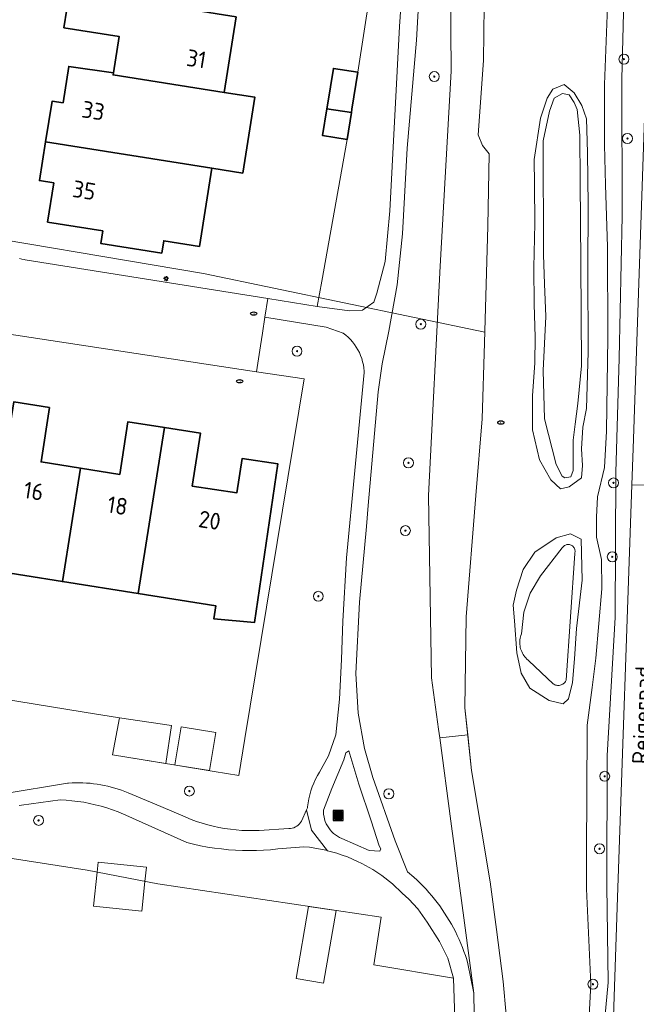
# Model space of a CAD drawing. Header units: metres. Extents: x 152610 to 160096, y 456114 to 462495.
# Tile 577 of 656: x 158615 to 158665, y 460566 to 460645. Entities that reach past the tile are written whole.
import ezdxf
from ezdxf.enums import TextEntityAlignment as Align

# ---------------------------------------------------------------- set-up
doc = ezdxf.new("R2010")
doc.units = ezdxf.units.M
doc.header["$LTSCALE"] = 0.5
doc.layers.get('0').update_dxf_attribs({"linetype": 'CONTINUOUS'})
for name, color, linetype, lineweight in [('B-PV-GK-BESCHOEIING-G', 251, 'GK-BESCHOEIING-SO', 18), ('B-PV-GR-BEPLANTING_CULTUUR_BOSPLANTSOEN-GV', 251, 'CONTINUOUS', 18), ('B-PV-GR-BOOM-S', 251, 'CONTINUOUS', 25), ('B-PV-GW-TALUD_KRUIN-G', 251, 'CONTINUOUS', 18), ('B-PV-IE-MEUBILAIR-S', 251, 'CONTINUOUS', 25), ('B-PV-IE-MEUBILAIR_WEGMEUBILAIR_AFVALBAK-S', 251, 'CONTINUOUS', 25), ('B-PV-KW-KUNSTWERK_DUIKER-G', 251, 'CONTINUOUS', 18), ('B-PV-OG-BEBOUWING-GV', 6, 'CONTINUOUS', 35), ('B-PV-OG-BEBOUWING-T18', 1, 'CONTINUOUS', 18), ('B-PV-OG-BEBOUWING_SCHUUR-GV', 251, 'CONTINUOUS', 18), ('B-PV-OG-TERREIN_BEGROEID-GV', 251, 'CONTINUOUS', 18), ('B-PV-OG-TERREIN_OEVER-GV', 251, 'CONTINUOUS', 18), ('B-PV-OG-TOPOGRAFIE-T18', 1, 'CONTINUOUS', 18), ('B-PV-OG-WATER_SLOOT-GV', 251, 'CONTINUOUS', 18), ('B-PV-VH-HALFVERHARDING_GRAVEL-GV', 251, 'CONTINUOUS', 18), ('B-PV-VH-OPENVERHARDING_BETONSTRAATSTEEN-GV', 251, 'CONTINUOUS', 18), ('B-PV-VH-OPENVERHARDING_STRAATBAKSTEEN-GV', 251, 'CONTINUOUS', 18)]:
    doc.layers.add(name, color=color, linetype=linetype, lineweight=lineweight)
doc.styles.add('NLCS-ISO', font='NLCS-ISO.ttf')
doc.styles.add('NLCS-ISO-M750-T18', font='NLCS-ISO.ttf', dxfattribs={"height": 1.35})
doc.linetypes.add('GK-BESCHOEIING-SO', pattern='A,18,-3,[1,NLCS.SHX,S=0.6,R=0,X=0,Y=0],-3', length=24)

# ---------------------------------------------------------------- blocks, each defined once
blk = doc.blocks.new('SIE-WEG_AFVALBAK-SO')
h = blk.add_hatch(color=256)
h.dxf.hatch_style = 1
h.paths.add_polyline_path([(-1.5, -1.5), (1.5, -1.5), (1.5, 1.5), (-1.5, 1.5)])
for points in [[(-2, -2), (2, -2), (2, 2), (-2, 2)], [(-1.5, -1.5), (1.5, -1.5), (1.5, 1.5), (-1.5, 1.5)]]:
    blk.add_lwpolyline(points, close=True)
blk = doc.blocks.new('SIE-MEUBILAIR_PAAL_LICHTMAST-SO')
for points in [[(-0.62, 0), (-1, 0)], [(-0.71, 0.71), (-0.44, 0.44)], [(0, 1), (0, 0.62)], [(0.44, 0.44), (0.71, 0.71)], [(1, 0), (0.62, 0)], [(-0.71, -0.71), (-0.44, -0.44)], [(0, -0.62), (0, -1)], [(0.44, -0.44), (0.71, -0.71)]]:
    blk.add_lwpolyline(points)
blk.add_circle((0, 0), 0.5)
blk = doc.blocks.new('SIE-MEUBILAIR_PUT_RIOOLPUT-SO')
blk.add_ellipse((0, 0), major_axis=(1.25, 0), ratio=0.54)
at = {"style": 'NLCS-ISO'}
blk.add_text('ri', height=0.75, dxfattribs=at).set_placement((-0.04, 0.07), align=Align.MIDDLE_CENTER)
blk = doc.blocks.new('SGR-BOOM_GBKN-SO')
at = {"linetype": 'ByBlock', "lineweight": 18}
h = blk.add_hatch(color=0, dxfattribs=at)
h.dxf.hatch_style = 1
edge = h.paths.add_edge_path()
edge.add_arc((0, 0), 0.25, 0, 360)
at = {"color": 0, "linetype": 'ByBlock', "lineweight": 18}
for radius in [2, 0.25]:
    blk.add_circle((0, 0), radius, dxfattribs=at)
at = {"color": 0, "linetype": 'ByBlock', "lineweight": 18, "style": 'NLCS-ISO'}
blk.add_attdef('SOORT', (2.5, 0), '', height=1.5, dxfattribs=at)

msp = doc.modelspace()

# ---------------------------------------------------------------- linework, layer by layer
at = {"layer": 'B-PV-GK-BESCHOEIING-G', "flags": 128}
msp.add_lwpolyline([(158660.574, 460840.433), (158660.688, 460840.182), (158661.267, 460838.898), (158661.944, 460837.217), (158662.182, 460836.328), (158662.542, 460834.404), (158662.754, 460832.895), (158662.605, 460830.251), (158662.226, 460827.161), (158661.902, 460821.35), (158661.084, 460817.154), (158660.575, 460814.837), (158658.972, 460812.504), (158658.553, 460809.796), (158657.206, 460802.376), (158656.45, 460792.575), (158656.026, 460785.699), (158656.193, 460780.298), (158656.735, 460773.796), (158657.079, 460771.164), (158657.258, 460767.061), (158656.817, 460759.74), (158656.571, 460752.129), (158656.245, 460744.944), (158655.846, 460740.353), (158655.364, 460736.788), (158654.55, 460730.316), (158654.672, 460725.96), (158655.204, 460720.988), (158655.936, 460711.756), (158655.714, 460703.43), (158655.764, 460698.105), (158655.439, 460694.096), (158654.616, 460689.27), (158653.261, 460682.505), (158652.773, 460676.616), (158652.639, 460666.489), (158652.619, 460659.887), (158652.445, 460653.283), (158652.484, 460646.584), (158652.413, 460642.189), (158652.003, 460636.223), (158652.356, 460635.354), (158652.883, 460634.699), (158652.762, 460628.89), (158652.507, 460619.517), (158652.33, 460613.437), (158651.804, 460607.276), (158651.029, 460597.552), (158650.936, 460590.233), (158651.469, 460585.202), (158652.954, 460576.285), (158653.46, 460572.455), (158654.008, 460568.276), (158654.484, 460562.935), (158654.649, 460557.902), (158654.699, 460552.674), (158654.796, 460546.15), (158654.797, 460542.568), (158653.954, 460527.829), (158653.969, 460525.235), (158653.924, 460522.989), (158653.627, 460520.818), (158650.948, 460508.837), (158650.147, 460503.547), (158650.094, 460499.999), (158649.419, 460472.464), (158649.406, 460472.287), (158649.401, 460472.11), (158649.405, 460471.933), (158649.416, 460471.756), (158649.435, 460471.58), (158649.462, 460471.405), (158649.497, 460471.232), (158649.54, 460471.06), (158649.59, 460470.89), (158649.648, 460470.723), (158649.714, 460470.558), (158649.787, 460470.397), (158649.867, 460470.239), (158649.954, 460470.085), (158650.048, 460469.934), (158650.149, 460469.789), (158650.256, 460469.648), (158650.37, 460469.512), (158650.489, 460469.381), (158650.497, 460469.373), (158655.497, 460461.905), (158655.589, 460461.759), (158655.688, 460461.618), (158655.793, 460461.481), (158655.905, 460461.349), (158656.022, 460461.223), (158656.146, 460461.102), (158656.274, 460460.987), (158656.408, 460460.878), (158656.547, 460460.776), (158656.69, 460460.68), (158656.838, 460460.59), (158656.99, 460460.508), (158657.145, 460460.433), (158657.304, 460460.365), (158657.465, 460460.304), (158657.63, 460460.252), (158657.796, 460460.206), (158657.965, 460460.169), (158658.135, 460460.139), (158660.313, 460459.975), (158660.443, 460459.953), (158660.575, 460459.939), (158660.707, 460459.932), (158660.839, 460459.934), (158660.971, 460459.944), (158661.101, 460459.962), (158661.231, 460459.987), (158661.359, 460460.021), (158661.484, 460460.062), (158661.607, 460460.11), (158661.727, 460460.166), (158661.843, 460460.229), (158661.955, 460460.299), (158662.063, 460460.376), (158662.166, 460460.459), (158662.263, 460460.548), (158662.355, 460460.643), (158662.441, 460460.743), (158662.521, 460460.848), (158662.595, 460460.958), (158662.637, 460461.029), (158662.999, 460463.069), (158663.018, 460463.25), (158663.029, 460463.432), (158663.032, 460463.613), (158663.027, 460463.795), (158663.014, 460463.977), (158662.993, 460464.157), (158662.964, 460464.337), (158662.927, 460464.515), (158662.883, 460464.692), (158662.831, 460464.866), (158662.771, 460465.038), (158662.703, 460465.207), (158662.629, 460465.373), (158662.547, 460465.535), (158662.458, 460465.694), (158662.454, 460465.7), (158660.53, 460467.699), (158660.45, 460467.764), (158660.331, 460467.869), (158660.217, 460467.98), (158660.11, 460468.096), (158660.008, 460468.218), (158659.912, 460468.345), (158659.823, 460468.476), (158659.741, 460468.612), (158659.666, 460468.751), (158659.598, 460468.895), (158659.537, 460469.041), (158659.483, 460469.191), (158659.438, 460469.342), (158659.4, 460469.496), (158659.369, 460469.652), (158659.347, 460469.809), (158659.332, 460469.967), (158659.326, 460470.126), (158659.328, 460470.284), (158659.337, 460470.443), (158659.355, 460470.6), (158659.38, 460470.757), (158660.159, 460480.059), (158660.465, 460485.726), (158660.52, 460491.4), (158659.972, 460499.999), (158659.78, 460500.68), (158659.241, 460503.669), (158658.477, 460506.528), (158658.164, 460509.867), (158658.263, 460512.83), (158658.588, 460516.801), (158658.65, 460519.531), (158658.575, 460522.28), (158658.269, 460524.989), (158658.221, 460526.615), (158658.441, 460528.765), (158658.518, 460532.019), (158658.571, 460532.948), (158659.061, 460535.197), (158658.856, 460537.248), (158658.232, 460538.67)], dxfattribs=at)
at = {"layer": 'B-PV-GR-BEPLANTING_CULTUUR_BOSPLANTSOEN-GV', "flags": 128}
for points in [[(158664.87, 460709.87), (158664.238, 460695.568), (158663.927, 460684.075), (158663.338, 460668.97), (158663.741, 460661.402), (158663.865, 460653.483), (158663.542, 460640.712), (158663.568, 460629.686), (158663.325, 460618.31), (158663.06, 460609.121), (158663.002, 460597.494), (158662.36, 460586.406), (158662.334, 460575.96), (158662.447, 460568.187), (158661.527, 460558.462)], [(158646.085, 460665.503), (158642.319, 460641.239), (158641.859, 460638.273), (158641.817, 460638.009), (158641.47, 460635.845), (158639.442, 460624.485), (158639.079, 460622.453), (158641.651, 460622.094), (158642.701, 460622.152), (158643.622, 460622.801), (158643.859, 460623.526), (158644.527, 460626.063), (158644.905, 460630.125), (158645.683, 460644.902), (158646.646, 460658.857)], [(158662.359, 460550.362), (158663.198, 460575.012), (158664.344, 460608.14), (158664.444, 460611.042), (158665.786, 460650.076)], [(158613.863, 460583.334), (158619.014, 460584.194), (158619.102, 460584.201), (158619.389, 460584.217), (158619.678, 460584.226), (158619.966, 460584.227), (158620.254, 460584.219), (158620.542, 460584.204), (158620.829, 460584.18), (158621.115, 460584.149), (158621.401, 460584.11), (158621.685, 460584.063), (158621.968, 460584.008), (158622.249, 460583.945), (158622.529, 460583.874), (158622.806, 460583.796), (158623.081, 460583.71), (158623.354, 460583.616), (158623.624, 460583.515), (158623.891, 460583.406), (158626.015, 460582.539), (158628.093, 460581.646), (158628.517, 460581.457), (158628.948, 460581.283), (158629.385, 460581.123), (158629.827, 460580.979), (158630.274, 460580.85), (158630.725, 460580.736), (158631.179, 460580.638), (158631.637, 460580.555), (158632.097, 460580.489), (158632.56, 460580.438), (158633.023, 460580.403), (158633.488, 460580.384), (158633.953, 460580.381), (158634.418, 460580.394), (158636.78, 460580.544), (158636.919, 460580.553), (158637.055, 460580.578), (158637.188, 460580.619), (158637.315, 460580.675), (158637.435, 460580.745), (158637.546, 460580.828), (158637.647, 460580.923), (158637.736, 460581.03), (158637.812, 460581.146), (158638.206, 460582.055), (158638.279, 460582.224), (158638.286, 460582.284), (158638.332, 460582.612), (158638.394, 460582.937), (158638.471, 460583.259), (158638.564, 460583.577), (158638.672, 460583.891), (158638.796, 460584.198), (158638.934, 460584.499), (158639.086, 460584.794), (158639.252, 460585.08), (158639.976, 460586.375), (158640.569, 460588.057), (158640.853, 460590.941), (158641.028, 460594.104), (158641.139, 460597.203), (158641.41, 460602.282), (158642.101, 460609.277), (158642.851, 460617.134), (158642.844, 460617.254), (158642.818, 460617.51), (158642.776, 460617.764), (158642.719, 460618.014), (158642.646, 460618.261), (158642.557, 460618.503), (158642.454, 460618.739), (158642.337, 460618.968), (158642.205, 460619.189), (158642.06, 460619.401), (158641.902, 460619.604), (158641.732, 460619.797), (158641.55, 460619.979), (158641.357, 460620.15), (158641.154, 460620.308), (158639.782, 460620.783), (158634.865, 460621.601), (158634.665, 460620.303), (158634.508, 460619.278), (158634.192, 460617.213), (158638.015, 460616.633), (158633.265, 460587.77), (158632.778, 460584.812), (158630.804, 460585.135), (158627.71, 460585.642), (158622.636, 460586.473), (158623.186, 460589.423), (158620.353, 460589.887), (158610.997, 460591.421)], [(158613.352, 460578.329), (158620.591, 460577.215), (158626.27, 460576.102), (158644.2, 460573.429), (158643.615, 460569.599), (158650.019, 460568.541), (158649.573, 460570.15), (158648.882, 460571.473), (158647.908, 460573.035), (158647.158, 460574.096), (158646.43, 460574.875), (158645.904, 460575.375), (158645.105, 460576.119), (158644.253, 460576.792), (158643.547, 460577.27), (158642.644, 460577.751), (158642.306, 460577.913), (158641.905, 460578.095), (158641.489, 460578.267), (158641.067, 460578.424), (158640.64, 460578.566), (158640.208, 460578.693), (158639.901, 460578.771), (158639.772, 460578.804), (158639.332, 460578.9), (158638.889, 460578.98), (158638.444, 460579.044), (158637.996, 460579.092), (158636.255, 460578.953), (158635.895, 460578.909), (158635.331, 460578.853), (158634.766, 460578.813), (158634.201, 460578.789), (158633.635, 460578.781), (158633.069, 460578.788), (158632.503, 460578.812), (158631.938, 460578.852), (158631.375, 460578.908), (158630.813, 460578.98), (158630.254, 460579.067), (158629.697, 460579.171), (158629.143, 460579.29), (158628.593, 460579.424), (158624.236, 460581.378), (158623.949, 460581.516), (158623.513, 460581.712), (158623.072, 460581.892), (158622.624, 460582.057), (158622.171, 460582.208), (158621.713, 460582.343), (158621.251, 460582.462), (158620.786, 460582.566), (158620.317, 460582.655), (158619.845, 460582.727), (158619.371, 460582.784), (158618.896, 460582.825), (158618.419, 460582.85), (158615.315, 460582.436), (158615.127, 460582.391)]]:
    msp.add_lwpolyline(points, dxfattribs=at)
for points in [[(158659.314, 460639.441), (158658.771, 460639.545), (158658.096, 460639.173), (158657.725, 460638.125), (158657.206, 460635.741), (158657.231, 460626.583), (158657.322, 460624.26), (158657.434, 460621.647), (158657.217, 460617.318), (158657.317, 460613.427), (158658.268, 460609.754), (158658.748, 460608.837), (158658.962, 460608.703), (158659.426, 460608.773), (158659.626, 460609.278), (158659.622, 460610.091), (158659.631, 460611.708), (158659.788, 460613.006), (158659.992, 460614.653), (158660.284, 460617.675), (158660.245, 460625.942), (158660.178, 460632.505), (158660.156, 460636.203), (158659.941, 460638.254), (158659.715, 460638.824)], [(158659.324, 460603.332), (158659.258, 460603.339), (158659.192, 460603.339), (158659.126, 460603.331), (158659.061, 460603.315), (158658.999, 460603.292), (158658.94, 460603.261), (158658.885, 460603.223), (158658.836, 460603.179), (158658.791, 460603.13), (158658.754, 460603.076), (158657.006, 460600.822), (158656.175, 460599.443), (158655.66, 460597.917), (158655.463, 460596.165), (158655.422, 460596.051), (158655.389, 460595.933), (158655.364, 460595.815), (158655.346, 460595.694), (158655.336, 460595.573), (158655.335, 460595.452), (158655.341, 460595.33), (158655.356, 460595.209), (158655.378, 460595.09), (158655.408, 460594.972), (158655.446, 460594.856), (158655.491, 460594.744), (158655.543, 460594.634), (158655.603, 460594.528), (158655.67, 460594.426), (158655.743, 460594.329), (158655.822, 460594.237), (158655.907, 460594.15), (158655.998, 460594.069), (158656.066, 460594.015), (158658.02, 460592.167), (158658.082, 460592.126), (158658.149, 460592.093), (158658.218, 460592.067), (158658.29, 460592.048), (158658.364, 460592.037), (158658.438, 460592.034), (158658.512, 460592.039), (158658.585, 460592.052), (158658.657, 460592.073), (158658.726, 460592.101), (158658.791, 460592.137), (158658.852, 460592.179), (158658.908, 460592.228), (158658.959, 460592.282), (158659.003, 460592.342), (158659.041, 460592.406), (158659.07, 460592.469), (158659.755, 460602.628), (158659.77, 460602.693), (158659.778, 460602.759), (158659.777, 460602.825), (158659.769, 460602.891), (158659.752, 460602.956), (158659.728, 460603.018), (158659.697, 460603.076), (158659.659, 460603.131), (158659.615, 460603.18), (158659.565, 460603.224), (158659.51, 460603.262), (158659.451, 460603.292), (158659.389, 460603.316)]]:
    msp.add_lwpolyline(points, close=True, dxfattribs=at)
at = {"layer": 'B-PV-GW-TALUD_KRUIN-G', "flags": 128}
for points in [[(158651.434, 460718.924), (158651.248, 460718.929), (158651.183, 460716.819), (158651.595, 460716.806), (158652.045, 460710.88), (158652.153, 460699.05), (158651.418, 460689.075), (158650.153, 460672.906), (158649.688, 460657.847), (158649.817, 460641.335), (158648.95, 460625.677), (158648.02, 460607.268), (158648.258, 460592.657), (158648.815, 460588.522), (158648.907, 460587.836)], [(158648.907, 460587.836), (158649.808, 460581.143), (158650.9, 460572.978), (158651.654, 460567.336), (158651.826, 460555.636), (158651.95, 460541.924), (158651.884, 460541.265), (158650.589, 460541.341), (158650.457, 460539.13), (158651.7, 460539.057)]]:
    msp.add_lwpolyline(points, dxfattribs=at)
at = {"layer": 'B-PV-KW-KUNSTWERK_DUIKER-G', "flags": 128}
for points in [[(158500, 460661.864), (158565.585, 460651.565), (158574.478, 460659.926), (158612.035, 460653.319), (158607.711, 460628.825), (158629.942, 460625.099)], [(158629.942, 460625.099), (158652.531, 460620.375)]]:
    msp.add_lwpolyline(points, dxfattribs=at)
at = {"layer": 'B-PV-OG-BEBOUWING-GV', "flags": 128}
for points in [[(158632.572, 460645.696), (158619.214, 460647.824), (158618.731, 460644.816), (158623.174, 460644.103), (158622.707, 460641.19), (158622.681, 460641.028), (158631.596, 460639.621)], [(158622.707, 460641.19), (158619.122, 460641.705), (158618.655, 460638.792), (158617.786, 460638.931), (158617.261, 460635.66), (158630.62, 460633.543), (158633.089, 460633.152), (158634.066, 460639.232), (158631.596, 460639.621), (158622.681, 460641.028)], [(158642.319, 460641.239), (158640.365, 460641.553), (158639.888, 460638.59), (158639.845, 460638.32), (158641.817, 460638.009), (158641.859, 460638.273)], [(158641.817, 460638.009), (158639.845, 460638.32), (158639.498, 460636.162), (158641.47, 460635.845)], [(158630.62, 460633.543), (158617.261, 460635.66), (158616.763, 460632.553), (158617.916, 460632.368), (158617.411, 460629.223), (158621.842, 460628.516), (158621.682, 460627.508), (158626.582, 460626.726), (158626.742, 460627.727), (158629.612, 460627.271)], [(158617.58, 460614.333), (158614.702, 460614.787), (158612.531, 460601.328), (158618.604, 460600.369), (158620.067, 460609.466), (158616.891, 460609.967)], [(158626.809, 460612.734), (158623.873, 460613.197), (158623.206, 460608.97), (158620.067, 460609.466), (158618.604, 460600.369), (158624.692, 460599.409)], [(158624.692, 460599.409), (158630.924, 460598.425), (158630.775, 460597.377), (158634.043, 460597.089), (158635.898, 460609.818), (158633.039, 460610.245), (158632.604, 460607.488), (158629.033, 460608.038), (158629.702, 460612.277), (158626.809, 460612.734)]]:
    msp.add_lwpolyline(points, close=True, dxfattribs=at)
at = {"layer": 'B-PV-OG-BEBOUWING_SCHUUR-GV', "flags": 128}
for points in [[(158627.356, 460588.814), (158623.186, 460589.423), (158622.636, 460586.473), (158626.912, 460585.773)], [(158630.924, 460588.246), (158628.136, 460588.71), (158627.628, 460585.655), (158627.71, 460585.642), (158630.417, 460585.198)], [(158625.35, 460577.451), (158621.473, 460577.853), (158621.391, 460577.058), (158621.107, 460574.324), (158624.984, 460573.922), (158625.231, 460576.306)], [(158640.588, 460573.967), (158638.372, 460574.298), (158637.378, 460568.523), (158639.585, 460568.143)]]:
    msp.add_lwpolyline(points, close=True, dxfattribs=at)
at = {"layer": 'B-PV-OG-TERREIN_BEGROEID-GV', "flags": 128}
for points in [[(158647.364, 460649.535), (158647.036, 460643.825), (158646.303, 460635.138), (158645.921, 460628.282), (158645.503, 460624.179), (158644.812, 460620.457), (158644.299, 460617.841), (158643.968, 460615.602), (158643.161, 460606.476), (158643.041, 460604.797), (158642.453, 460598.706), (158642.164, 460592.982), (158642.355, 460589.799), (158642.866, 460586.962), (158643.525, 460584.643), (158645.319, 460579.555), (158646.325, 460577.082), (158646.835, 460576.643), (158647.089, 460576.409), (158647.337, 460576.168), (158647.579, 460575.922), (158647.816, 460575.671), (158648.047, 460575.414), (158648.272, 460575.152), (158648.491, 460574.885), (158648.704, 460574.612), (158648.91, 460574.335), (158649.11, 460574.053), (158649.303, 460573.767), (158649.49, 460573.476), (158649.669, 460573.181), (158649.842, 460572.882), (158650.008, 460572.579), (158650.164, 460572.277), (158650.316, 460571.966), (158650.461, 460571.652), (158650.598, 460571.335), (158650.728, 460571.014), (158650.851, 460570.691), (158650.966, 460570.365), (158651.073, 460570.036), (158651.173, 460569.705), (158651.654, 460567.336), (158650.9, 460572.978), (158649.808, 460581.143), (158648.907, 460587.836), (158648.815, 460588.522), (158648.258, 460592.657), (158648.02, 460607.268), (158648.95, 460625.677), (158649.817, 460641.335), (158649.688, 460657.847)], [(158649.688, 460657.847), (158649.817, 460641.335), (158648.95, 460625.677), (158648.02, 460607.268), (158648.258, 460592.657), (158648.815, 460588.522), (158648.907, 460587.836), (158651.166, 460588.059), (158650.936, 460590.233), (158651.029, 460597.552), (158651.804, 460607.277), (158652.33, 460613.437), (158652.507, 460619.517), (158652.762, 460628.89), (158652.883, 460634.699), (158652.356, 460635.354), (158652.003, 460636.223), (158652.413, 460642.189), (158652.484, 460646.584)]]:
    msp.add_lwpolyline(points, dxfattribs=at)
for points in [[(158651.469, 460585.202), (158651.166, 460588.059), (158648.907, 460587.836), (158649.808, 460581.143), (158650.9, 460572.978), (158651.654, 460567.336), (158651.826, 460555.636), (158651.95, 460541.924), (158651.884, 460541.265), (158650.589, 460541.341), (158650.457, 460539.13), (158651.7, 460539.057), (158654.587, 460538.886), (158654.797, 460542.568), (158654.796, 460546.15), (158654.699, 460552.674), (158654.649, 460557.902), (158654.484, 460562.935), (158654.008, 460568.276), (158653.46, 460572.455), (158652.954, 460576.285)], [(158642.416, 460584.098), (158641.597, 460586.786), (158641.356, 460586.624), (158641.199, 460586.06), (158640.247, 460583.763), (158639.574, 460582.031), (158639.573, 460581.878), (158639.587, 460581.683), (158639.616, 460581.49), (158639.661, 460581.301), (158639.721, 460581.115), (158639.796, 460580.935), (158639.886, 460580.762), (158639.99, 460580.597), (158640.106, 460580.441), (158640.236, 460580.295), (158640.376, 460580.16), (158640.528, 460580.037), (158640.689, 460579.927), (158640.858, 460579.83), (158641.035, 460579.748), (158643.251, 460578.796), (158644.096, 460578.721), (158644.175, 460578.922), (158644.053, 460579.163), (158643.398, 460581.169)]]:
    msp.add_lwpolyline(points, close=True, dxfattribs=at)
at = {"layer": 'B-PV-OG-TERREIN_OEVER-GV', "flags": 128}
for points in [[(158661.527, 460558.462), (158662.447, 460568.187), (158662.334, 460575.96), (158662.36, 460586.406), (158663.002, 460597.494), (158663.06, 460609.121), (158663.325, 460618.31), (158663.568, 460629.686), (158663.542, 460640.712), (158663.865, 460653.483), (158663.741, 460661.402), (158663.338, 460668.97), (158663.927, 460684.075), (158664.238, 460695.568), (158664.87, 460709.87)], [(158662.448, 460647.94), (158662.144, 460640.271), (158662.133, 460635.431), (158662.21, 460632.198), (158662.375, 460627.223), (158662.398, 460619.962), (158662.307, 460612.43), (158662.15, 460609.525), (158661.583, 460607.179), (158661.495, 460605.533), (158661.505, 460603.945), (158661.903, 460602.127), (158661.936, 460599.785), (158661.446, 460594.225), (158661.149, 460591.881), (158660.76, 460588.858), (158660.716, 460583.262), (158660.684, 460578.828), (158660.683, 460575.711), (158661.056, 460568.065), (158660.777, 460562.991)]]:
    msp.add_lwpolyline(points, dxfattribs=at)
for points in [[(158659.708, 460639.579), (158658.891, 460640.271), (158658.003, 460639.879), (158657.542, 460639.16), (158656.99, 460637.569), (158656.487, 460634.236), (158656.518, 460632.222), (158656.536, 460629.105), (158656.46, 460625.581), (158656.497, 460622.638), (158656.57, 460619.986), (158656.544, 460617.914), (158656.346, 460615.28), (158656.362, 460612.55), (158656.918, 460610.133), (158657.819, 460608.532), (158658.617, 460607.82), (158659.313, 460607.959), (158660.296, 460608.701), (158660.387, 460609.689), (158660.282, 460611.024), (158660.407, 460612.767), (158660.689, 460614.26), (158660.837, 460618.791), (158660.798, 460625.471), (158660.826, 460630.583), (158660.782, 460634.803), (158660.689, 460637.494), (158660.315, 460638.576)], [(158658.096, 460639.173), (158658.771, 460639.545), (158659.314, 460639.441), (158659.715, 460638.824), (158659.941, 460638.254), (158660.156, 460636.203), (158660.178, 460632.505), (158660.245, 460625.942), (158660.284, 460617.675), (158659.992, 460614.653), (158659.788, 460613.006), (158659.631, 460611.708), (158659.622, 460610.091), (158659.626, 460609.278), (158659.426, 460608.773), (158658.962, 460608.703), (158658.748, 460608.837), (158658.268, 460609.754), (158657.317, 460613.427), (158657.217, 460617.318), (158657.434, 460621.647), (158657.322, 460624.26), (158657.231, 460626.583), (158657.206, 460635.741), (158657.725, 460638.125)], [(158660.266, 460603.783), (158659.412, 460604.204), (158658.272, 460603.868), (158656.555, 460602.716), (158655.615, 460601.335), (158655.082, 460599.667), (158654.799, 460598.484), (158654.903, 460597.207), (158655.112, 460594.653), (158655.451, 460593.009), (158656.155, 460591.813), (158657.709, 460590.815), (158658.834, 460590.57), (158659.238, 460590.959), (158659.559, 460592.278), (158659.742, 460594.157), (158659.902, 460596.598), (158660.344, 460600.492)], [(158659.192, 460603.339), (158659.258, 460603.339), (158659.324, 460603.332), (158659.389, 460603.316), (158659.451, 460603.292), (158659.51, 460603.262), (158659.565, 460603.224), (158659.615, 460603.18), (158659.659, 460603.131), (158659.697, 460603.076), (158659.728, 460603.018), (158659.752, 460602.956), (158659.769, 460602.891), (158659.777, 460602.825), (158659.778, 460602.759), (158659.77, 460602.693), (158659.755, 460602.628), (158659.07, 460592.469), (158659.041, 460592.406), (158659.003, 460592.342), (158658.959, 460592.282), (158658.908, 460592.228), (158658.852, 460592.179), (158658.791, 460592.137), (158658.726, 460592.101), (158658.657, 460592.073), (158658.585, 460592.052), (158658.512, 460592.039), (158658.438, 460592.034), (158658.364, 460592.037), (158658.29, 460592.048), (158658.218, 460592.067), (158658.149, 460592.093), (158658.082, 460592.126), (158658.02, 460592.167), (158656.066, 460594.015), (158655.998, 460594.069), (158655.907, 460594.15), (158655.822, 460594.237), (158655.743, 460594.329), (158655.67, 460594.426), (158655.603, 460594.528), (158655.543, 460594.634), (158655.491, 460594.744), (158655.446, 460594.856), (158655.408, 460594.972), (158655.378, 460595.09), (158655.356, 460595.209), (158655.341, 460595.33), (158655.335, 460595.452), (158655.336, 460595.573), (158655.346, 460595.694), (158655.364, 460595.815), (158655.389, 460595.933), (158655.422, 460596.051), (158655.463, 460596.165), (158655.66, 460597.917), (158656.175, 460599.443), (158657.006, 460600.822), (158658.754, 460603.076), (158658.791, 460603.13), (158658.836, 460603.179), (158658.885, 460603.223), (158658.94, 460603.261), (158658.999, 460603.292), (158659.061, 460603.315), (158659.126, 460603.331)]]:
    msp.add_lwpolyline(points, close=True, dxfattribs=at)
at = {"layer": 'B-PV-OG-WATER_SLOOT-GV', "flags": 128}
for points in [[(158660.777, 460562.991), (158661.056, 460568.065), (158660.683, 460575.711), (158660.684, 460578.828), (158660.716, 460583.262), (158660.76, 460588.858), (158661.149, 460591.881), (158661.446, 460594.225), (158661.936, 460599.785), (158661.903, 460602.127), (158661.505, 460603.945), (158661.495, 460605.533), (158661.583, 460607.179), (158662.15, 460609.525), (158662.307, 460612.43), (158662.398, 460619.962), (158662.375, 460627.223), (158662.21, 460632.198), (158662.133, 460635.431), (158662.144, 460640.271), (158662.448, 460647.94)], [(158652.484, 460646.584), (158652.413, 460642.189), (158652.003, 460636.223), (158652.356, 460635.354), (158652.883, 460634.699), (158652.762, 460628.89), (158652.507, 460619.517), (158652.33, 460613.437), (158651.804, 460607.277), (158651.029, 460597.552), (158650.936, 460590.233), (158651.166, 460588.059), (158651.469, 460585.202), (158652.954, 460576.285), (158653.46, 460572.455), (158654.008, 460568.276), (158654.484, 460562.935)]]:
    msp.add_lwpolyline(points, dxfattribs=at)
for points in [[(158658.891, 460640.271), (158659.708, 460639.579), (158660.315, 460638.576), (158660.689, 460637.494), (158660.782, 460634.803), (158660.826, 460630.583), (158660.798, 460625.471), (158660.837, 460618.791), (158660.689, 460614.26), (158660.407, 460612.767), (158660.282, 460611.024), (158660.387, 460609.689), (158660.296, 460608.701), (158659.313, 460607.959), (158658.617, 460607.82), (158657.819, 460608.532), (158656.918, 460610.133), (158656.362, 460612.55), (158656.346, 460615.28), (158656.544, 460617.914), (158656.57, 460619.986), (158656.497, 460622.638), (158656.46, 460625.581), (158656.536, 460629.105), (158656.518, 460632.222), (158656.487, 460634.236), (158656.99, 460637.569), (158657.542, 460639.16), (158658.003, 460639.879)], [(158659.412, 460604.204), (158660.266, 460603.783), (158660.344, 460600.492), (158659.902, 460596.598), (158659.742, 460594.157), (158659.559, 460592.278), (158659.238, 460590.959), (158658.834, 460590.57), (158657.709, 460590.815), (158656.155, 460591.813), (158655.451, 460593.009), (158655.112, 460594.653), (158654.903, 460597.207), (158654.799, 460598.484), (158655.082, 460599.667), (158655.615, 460601.335), (158656.555, 460602.716), (158658.272, 460603.868)]]:
    msp.add_lwpolyline(points, close=True, dxfattribs=at)
at = {"layer": 'B-PV-VH-HALFVERHARDING_GRAVEL-GV', "flags": 128}
for points in [[(158646.646, 460658.857), (158645.683, 460644.902), (158644.905, 460630.125), (158644.527, 460626.063), (158643.859, 460623.526), (158643.622, 460622.801), (158642.701, 460622.152), (158641.651, 460622.094), (158639.079, 460622.453), (158635.094, 460623.089), (158634.865, 460621.601), (158639.782, 460620.783), (158641.154, 460620.308), (158641.357, 460620.15), (158641.55, 460619.979), (158641.732, 460619.797), (158641.902, 460619.604), (158642.06, 460619.401), (158642.205, 460619.189), (158642.337, 460618.968), (158642.454, 460618.739), (158642.557, 460618.503), (158642.646, 460618.261), (158642.719, 460618.014), (158642.776, 460617.764), (158642.818, 460617.51), (158642.844, 460617.254), (158642.851, 460617.134), (158642.101, 460609.277), (158641.41, 460602.282), (158641.139, 460597.203), (158641.028, 460594.104), (158640.853, 460590.941), (158640.569, 460588.057), (158639.976, 460586.375), (158639.252, 460585.08), (158639.086, 460584.794), (158638.934, 460584.499), (158638.796, 460584.198), (158638.672, 460583.891), (158638.564, 460583.577), (158638.471, 460583.259), (158638.394, 460582.937), (158638.332, 460582.612), (158638.286, 460582.284), (158638.279, 460582.224), (158638.206, 460582.055), (158638.612, 460580.415), (158639.901, 460578.771), (158640.208, 460578.693), (158640.64, 460578.566), (158641.067, 460578.424), (158641.489, 460578.267), (158641.905, 460578.095), (158642.306, 460577.913), (158642.644, 460577.751), (158643.547, 460577.27), (158644.253, 460576.792), (158645.105, 460576.119), (158645.904, 460575.375), (158646.43, 460574.875), (158647.158, 460574.096), (158647.908, 460573.035), (158648.882, 460571.473), (158649.573, 460570.15), (158650.019, 460568.541), (158650.525, 460553.223)], [(158651.826, 460555.636), (158651.654, 460567.336), (158651.173, 460569.705), (158651.073, 460570.036), (158650.966, 460570.365), (158650.851, 460570.691), (158650.728, 460571.014), (158650.598, 460571.335), (158650.461, 460571.652), (158650.316, 460571.966), (158650.164, 460572.277), (158650.008, 460572.579), (158649.842, 460572.882), (158649.669, 460573.181), (158649.49, 460573.476), (158649.303, 460573.767), (158649.11, 460574.053), (158648.91, 460574.335), (158648.704, 460574.612), (158648.491, 460574.885), (158648.272, 460575.152), (158648.047, 460575.414), (158647.816, 460575.671), (158647.579, 460575.922), (158647.337, 460576.168), (158647.089, 460576.409), (158646.835, 460576.643), (158646.325, 460577.082), (158645.319, 460579.555), (158643.525, 460584.643), (158642.866, 460586.962), (158642.355, 460589.799), (158642.164, 460592.982), (158642.453, 460598.706), (158643.041, 460604.797), (158643.161, 460606.476), (158643.968, 460615.602), (158644.299, 460617.841), (158644.812, 460620.457), (158645.503, 460624.179), (158645.921, 460628.282), (158646.303, 460635.138), (158647.036, 460643.825), (158647.364, 460649.535)], [(158615.127, 460582.391), (158615.315, 460582.436), (158618.419, 460582.85), (158618.896, 460582.825), (158619.371, 460582.784), (158619.845, 460582.727), (158620.317, 460582.655), (158620.786, 460582.566), (158621.251, 460582.462), (158621.713, 460582.343), (158622.171, 460582.208), (158622.624, 460582.057), (158623.072, 460581.892), (158623.513, 460581.712), (158623.949, 460581.516), (158624.236, 460581.378), (158628.593, 460579.424), (158629.143, 460579.29), (158629.697, 460579.171), (158630.254, 460579.067), (158630.813, 460578.98), (158631.375, 460578.908), (158631.938, 460578.852), (158632.503, 460578.812), (158633.069, 460578.788), (158633.635, 460578.781), (158634.201, 460578.789), (158634.766, 460578.813), (158635.331, 460578.853), (158635.895, 460578.909), (158636.255, 460578.953), (158637.996, 460579.092), (158638.444, 460579.044), (158638.889, 460578.98), (158639.332, 460578.9), (158639.772, 460578.804), (158639.901, 460578.771), (158638.612, 460580.415), (158638.206, 460582.055), (158637.812, 460581.146), (158637.736, 460581.03), (158637.647, 460580.923), (158637.546, 460580.828), (158637.435, 460580.745), (158637.315, 460580.675), (158637.188, 460580.619), (158637.055, 460580.578), (158636.919, 460580.553), (158636.78, 460580.544), (158634.418, 460580.394), (158633.953, 460580.381), (158633.488, 460580.384), (158633.023, 460580.403), (158632.56, 460580.438), (158632.097, 460580.489), (158631.637, 460580.555), (158631.179, 460580.638), (158630.725, 460580.736), (158630.274, 460580.85), (158629.827, 460580.979), (158629.385, 460581.123), (158628.948, 460581.283), (158628.517, 460581.457), (158628.093, 460581.646), (158626.015, 460582.539), (158623.891, 460583.406), (158623.624, 460583.515), (158623.354, 460583.616), (158623.081, 460583.71), (158622.806, 460583.796), (158622.529, 460583.874), (158622.249, 460583.945), (158621.968, 460584.008), (158621.685, 460584.063), (158621.401, 460584.11), (158621.115, 460584.149), (158620.829, 460584.18), (158620.542, 460584.204), (158620.254, 460584.219), (158619.966, 460584.227), (158619.678, 460584.226), (158619.389, 460584.217), (158619.102, 460584.201), (158619.014, 460584.194), (158613.863, 460583.334)]]:
    msp.add_lwpolyline(points, dxfattribs=at)
msp.add_lwpolyline([(158641.356, 460586.624), (158641.597, 460586.786), (158642.416, 460584.098), (158643.398, 460581.169), (158644.053, 460579.163), (158644.175, 460578.922), (158644.096, 460578.721), (158643.251, 460578.796), (158641.035, 460579.748), (158640.858, 460579.83), (158640.689, 460579.927), (158640.528, 460580.037), (158640.376, 460580.16), (158640.236, 460580.295), (158640.106, 460580.441), (158639.99, 460580.597), (158639.886, 460580.762), (158639.796, 460580.935), (158639.721, 460581.115), (158639.661, 460581.301), (158639.616, 460581.49), (158639.587, 460581.683), (158639.573, 460581.878), (158639.574, 460582.031), (158640.247, 460583.763), (158641.199, 460586.06)], close=True, dxfattribs=at)
at = {"layer": 'B-PV-VH-OPENVERHARDING_BETONSTRAATSTEEN-GV', "flags": 128}
msp.add_lwpolyline([(158596.741, 460622.905), (158634.192, 460617.213), (158634.508, 460619.278), (158634.665, 460620.303), (158634.865, 460621.601), (158635.094, 460623.089), (158615.62, 460626.197), (158615.534, 460626.211), (158615.343, 460626.248), (158615.154, 460626.293)], dxfattribs=at)
at = {"layer": 'B-PV-VH-OPENVERHARDING_STRAATBAKSTEEN-GV', "flags": 128}
msp.add_lwpolyline([(158671.023, 460715.929), (158671.173, 460719.801), (158672.368, 460750), (158672.184, 460751.772), (158672.01, 460753.45), (158671.938, 460754.142), (158669.999, 460754.184), (158669.23, 460750), (158668.088, 460719.834), (158668.086, 460719.677), (158668.039, 460715.632), (158667.178, 460689.81), (158665.786, 460650.076), (158664.444, 460611.042), (158664.344, 460608.14), (158667.265, 460608.076), (158667.683, 460619.555), (158668.887, 460650.531), (158670.178, 460690.165)], close=True, dxfattribs=at)
msp.add_lwpolyline([(158667.265, 460608.076), (158664.344, 460608.14), (158663.198, 460575.012), (158662.359, 460550.362), (158662.19, 460540.654), (158662.059, 460538.443), (158661.877, 460522.117), (158662.584, 460500), (158662.589, 460493.654), (158665.073, 460465.375)], dxfattribs=at)

# ---------------------------------------------------------------- block references
at = {"layer": 'B-PV-GR-BOOM-S', "xscale": 0.2, "yscale": 0.2, "zscale": 0.2}
for p in [(158663.704, 460642.292), (158648.472, 460640.896), (158663.984, 460635.928), (158647.388, 460621.023), (158637.447, 460618.859), (158646.399, 460609.897), (158662.867, 460608.285), (158646.152, 460604.457), (158662.768, 460602.355), (158639.16, 460599.189), (158662.156, 460584.741), (158628.803, 460583.557), (158644.823, 460583.336), (158616.697, 460581.203), (158661.745, 460578.927), (158661.214, 460568.053)]:
    msp.add_blockref('SGR-BOOM_GBKN-SO', p, dxfattribs=at)
at = {"layer": 'B-PV-IE-MEUBILAIR-S', "xscale": 0.2, "yscale": 0.2, "zscale": 0.2}
for name, p in [('SIE-MEUBILAIR_PAAL_LICHTMAST-SO', (158626.938, 460624.679)), ('SIE-MEUBILAIR_PUT_RIOOLPUT-SO', (158633.97, 460621.872)), ('SIE-MEUBILAIR_PUT_RIOOLPUT-SO', (158632.845, 460616.443)), ('SIE-MEUBILAIR_PUT_RIOOLPUT-SO', (158653.814, 460613.131))]:
    msp.add_blockref(name, p, dxfattribs=at)
at = {"layer": 'B-PV-IE-MEUBILAIR_WEGMEUBILAIR_AFVALBAK-S', "xscale": 0.2, "yscale": 0.2, "zscale": 0.2}
msp.add_blockref('SIE-WEG_AFVALBAK-SO', (158640.749, 460581.606), dxfattribs=at)

# ---------------------------------------------------------------- texts
at = {"layer": 'B-PV-OG-BEBOUWING-T18', "style": 'NLCS-ISO-M750-T18'}
for s, rotation, p in [('31', 350.9, (158629.37, 460642.317)), ('33', 350.9, (158621.086, 460638.163)), ('35', 350.9, (158620.353, 460631.775)), ('16', 351.1, (158616.299, 460607.634)), ('18', 351.1, (158623.034, 460606.467)), ('20', 351, (158630.434, 460605.286))]:
    msp.add_text(s, height=1.35, rotation=rotation, dxfattribs=at).set_placement(p, align=Align.MIDDLE)
at = {"layer": 'B-PV-OG-TOPOGRAFIE-T18', "style": 'NLCS-ISO-M750-T18'}
msp.add_text('Reigerpad', height=1.35, rotation=88, dxfattribs=at).set_placement((158665.36, 460589.643), align=Align.MIDDLE)

doc.saveas('drawing.dxf')
